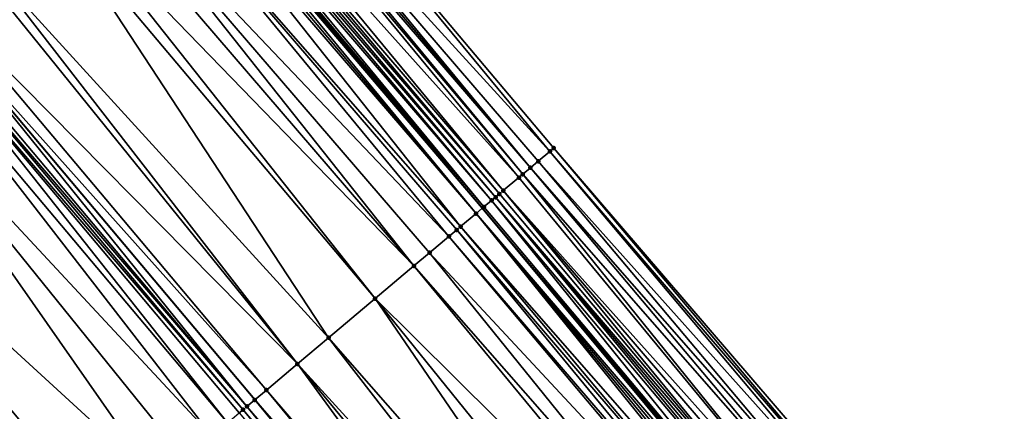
# Model space of a CAD drawing. Header units: feet. Extents: x 2004186 to 2014793, y 836912 to 864902.
# Tile 441 of 656: x 2008241 to 2008280, y 850983 to 850998. Entities that reach past the tile are written whole.
import ezdxf

# ---------------------------------------------------------------- set-up
doc = ezdxf.new("R2010")
doc.units = ezdxf.units.FT
doc.header["$LTSCALE"] = 100
doc.header["$MEASUREMENT"] = 0
for name, color, linetype, lineweight in [('EP_Travel Lane', 5, 'Continuous', 40), ('GPL_Skip Line', 2, 'Continuous', 40), ('Road Shots', 4, 'Continuous', 200), ('Road X-Section', 30, 'Continuous', 13)]:
    doc.layers.add(name, color=color, linetype=linetype, lineweight=lineweight)
doc.layers.add('I-77 SB_MM21-27-Surface-Border', color=7, linetype='Continuous')
doc.layers.add('I-77 SB_MM21-27-Surface-TIN', color=7, linetype='Continuous')

msp = doc.modelspace()

# ---------------------------------------------------------------- linework, layer by layer
at = {"layer": 'EP_Travel Lane'}
msp.add_polyline3d([(2008323.472519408, 850914.4898175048, 430.5854128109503), (2008310.598384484, 850929.7949696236, 430.6807183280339), (2008297.724210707, 850945.1001679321, 430.7617483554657), (2008284.850034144, 850960.4053695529, 430.8417702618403), (2008271.975816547, 850975.7106199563, 430.9067074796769), (2008259.098849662, 850991.0182724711, 431.0103039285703), (2008246.224206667, 851006.3230156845, 431.1044200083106), (2008233.349510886, 851021.6278216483, 431.1762554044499), (2008220.474785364, 851036.9326629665, 431.2355468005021), (2008207.600080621, 851052.2374795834, 431.3036043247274), (2008194.725365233, 851067.5423088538, 431.3671688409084), (2008181.850608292, 851082.8471875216, 431.4131938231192), (2008168.975943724, 851098.1519563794, 431.4982138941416), (2008156.096774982, 851113.4519299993, 431.5766778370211)], dxfattribs=at)
at = {"layer": 'GPL_Skip Line'}
msp.add_polyline3d([(2008301.634466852, 850922.2540007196, 430.8343349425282), (2008288.760262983, 850937.5592348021, 430.9043157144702), (2008275.886114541, 850952.8644029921, 430.9946586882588), (2008263.011883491, 850968.1696693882, 431.0546537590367), (2008250.133467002, 850983.4711834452, 431.1583035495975), (2008237.254279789, 850998.7721472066, 431.2429606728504), (2008224.375028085, 851014.0731875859, 431.3004063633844), (2008211.495798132, 851029.3742021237, 431.3670298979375), (2008198.61661087, 851044.6751659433, 431.4516665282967), (2008185.737372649, 851059.9761903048, 431.5148009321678), (2008172.858154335, 851075.2771910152, 431.5863354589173), (2008159.978934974, 851090.5781929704, 431.6574278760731), (2008147.100408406, 851105.8798665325, 431.7113844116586), (2008134.222225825, 851121.1818336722, 431.7648427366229)], dxfattribs=at)
at = {"layer": 'I-77 SB_MM21-27-Surface-Border', "color": 3, "linetype": 'ByBlock', "lineweight": -2}
msp.add_polyline3d([(2008157.964156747, 851115.0242075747, 431.4439957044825), (2008171.606978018, 851100.3674021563, 431.3233325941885), (2008184.48621391, 851085.0663805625, 431.2592089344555), (2008197.518506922, 851069.8940971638, 431.2145581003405), (2008210.244780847, 851054.464224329, 431.1711233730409), (2008223.429861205, 851039.420999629, 431.0321091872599), (2008236.309060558, 851024.1200214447, 430.9525680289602), (2008249.035333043, 851008.6901503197, 430.9085322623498), (2008261.91448774, 850993.3892251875, 430.8101618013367), (2008274.949048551, 850978.2127810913, 430.6918946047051), (2008287.364191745, 850962.5212008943, 430.6582976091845), (2008300.238305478, 850947.2160739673, 430.5551905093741), (2008313.265456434, 850932.0397088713, 430.4462198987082), (2008325.680614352, 850916.3481111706, 430.4180374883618)], dxfattribs=at)
at = {"layer": 'I-77 SB_MM21-27-Surface-TIN', "color": 128, "linetype": 'ByBlock', "lineweight": -2}
for points in [[(2008249.035333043, 851008.6901503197, 430.9085322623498), (2008248.270449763, 851008.0459813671, 430.9809568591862), (2008261.761519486, 850993.2603814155, 430.8281916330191)], [(2008249.035333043, 851008.6901503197, 430.9085322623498), (2008261.761519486, 850993.2603814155, 430.8281916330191), (2008261.91448774, 850993.3892251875, 430.8101618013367)], [(2008248.270449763, 851008.0459813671, 430.9809568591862), (2008248.117458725, 851007.9171646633, 430.9893733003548), (2008260.996616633, 850992.6162357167, 430.892357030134)], [(2008248.270449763, 851008.0459813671, 430.9809568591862), (2008261.302580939, 850992.8738902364, 430.8680261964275), (2008261.761519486, 850993.2603814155, 430.8281916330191)], [(2008248.270449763, 851008.0459813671, 430.9809568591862), (2008260.996616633, 850992.6162357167, 430.892357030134), (2008261.302580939, 850992.8738902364, 430.8680261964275)], [(2008247.81147214, 851007.6595366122, 431.0043037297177), (2008247.199568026, 851007.1441984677, 431.0633026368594), (2008260.537655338, 850992.2297715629, 430.9225933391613)], [(2008247.964451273, 851007.7883674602, 430.9908638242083), (2008247.81147214, 851007.6595366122, 431.0043037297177), (2008260.690637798, 850992.358598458, 430.9105574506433)], [(2008247.81147214, 851007.6595366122, 431.0043037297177), (2008260.537655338, 850992.2297715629, 430.9225933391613), (2008260.690637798, 850992.358598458, 430.9105574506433)], [(2008248.117458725, 851007.9171646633, 430.9893733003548), (2008247.964451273, 851007.7883674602, 430.9908638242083), (2008260.996616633, 850992.6162357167, 430.892357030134)], [(2008247.964451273, 851007.7883674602, 430.9908638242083), (2008260.690637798, 850992.358598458, 430.9105574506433), (2008260.996616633, 850992.6162357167, 430.892357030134)], [(2008246.893631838, 851006.8865105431, 431.0994976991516), (2008246.740648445, 851006.7576847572, 431.1111397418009), (2008259.772769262, 850991.5856059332, 430.9938373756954)], [(2008247.199568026, 851007.1441984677, 431.0633026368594), (2008246.893631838, 851006.8865105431, 431.0994976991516), (2008259.925740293, 850991.714446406, 430.9769792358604)], [(2008246.893631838, 851006.8865105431, 431.0994976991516), (2008259.772769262, 850991.5856059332, 430.9938373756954), (2008259.925740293, 850991.714446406, 430.9769792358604)], [(2008247.199568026, 851007.1441984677, 431.0633026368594), (2008259.925740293, 850991.714446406, 430.9769792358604), (2008260.537655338, 850992.2297715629, 430.9225933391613)], [(2008246.434624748, 851006.5001007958, 431.1104111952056), (2008246.281592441, 851006.3713331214, 431.1014142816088), (2008259.160756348, 850991.0703970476, 431.0069284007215)], [(2008246.587647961, 851006.6288792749, 431.1155706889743), (2008246.434624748, 851006.5001007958, 431.1104111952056), (2008259.46678725, 850991.327972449, 431.0106972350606)], [(2008246.434624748, 851006.5001007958, 431.1104111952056), (2008259.160756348, 850991.0703970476, 431.0069284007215), (2008259.46678725, 850991.327972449, 431.0106972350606)], [(2008246.740648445, 851006.7576847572, 431.1111397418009), (2008246.587647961, 851006.6288792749, 431.1155706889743), (2008259.619787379, 850991.4567783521, 431.006116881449)], [(2008246.587647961, 851006.6288792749, 431.1155706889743), (2008259.46678725, 850991.327972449, 431.0106972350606), (2008259.619787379, 850991.4567783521, 431.006116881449)], [(2008246.740648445, 851006.7576847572, 431.1111397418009), (2008259.619787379, 850991.4567783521, 431.006116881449), (2008259.772769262, 850991.5856059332, 430.9938373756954)], [(2008245.975621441, 851006.1136865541, 431.1229209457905), (2008245.82262396, 851005.9848775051, 431.1286187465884), (2008258.854773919, 850990.8127640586, 431.0236124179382)], [(2008246.128600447, 851006.2425175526, 431.1094276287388), (2008245.975621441, 851006.1136865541, 431.1229209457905), (2008258.854773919, 850990.8127640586, 431.0236124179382)], [(2008246.128600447, 851006.2425175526, 431.1094276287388), (2008259.098849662, 850991.0182724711, 431.0103039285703), (2008246.224206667, 851006.3230156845, 431.1044200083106)], [(2008246.128600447, 851006.2425175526, 431.1094276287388), (2008258.854773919, 850990.8127640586, 431.0236124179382), (2008259.098849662, 850991.0182724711, 431.0103039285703)], [(2008246.281592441, 851006.3713331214, 431.1014142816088), (2008246.224206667, 851006.3230156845, 431.1044200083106), (2008259.160756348, 850991.0703970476, 431.0069284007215)], [(2008259.160756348, 850991.0703970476, 431.0069284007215), (2008246.224206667, 851006.3230156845, 431.1044200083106), (2008259.098849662, 850991.0182724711, 431.0103039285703)], [(2008245.82262396, 851005.9848775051, 431.1286187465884), (2008245.057615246, 851005.3408575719, 431.1481175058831), (2008258.242761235, 850990.2975549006, 431.0368001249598)], [(2008245.82262396, 851005.9848775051, 431.1286187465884), (2008258.242761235, 850990.2975549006, 431.0368001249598), (2008258.854773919, 850990.8127640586, 431.0236124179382)], [(2008245.057615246, 851005.3408575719, 431.1481175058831), (2008243.986575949, 851004.4392618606, 431.1639815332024), (2008257.783764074, 850989.9111333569, 431.051903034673)], [(2008245.057615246, 851005.3408575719, 431.1481175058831), (2008258.089764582, 850990.1687448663, 431.0428476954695), (2008258.242761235, 850990.2975549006, 431.0368001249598)], [(2008245.057615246, 851005.3408575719, 431.1481175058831), (2008257.783764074, 850989.9111333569, 431.051903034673), (2008258.089764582, 850990.1687448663, 431.0428476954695)], [(2008243.986575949, 851004.4392618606, 431.1639815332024), (2008243.374546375, 851003.9240727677, 431.1700432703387), (2008256.406712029, 850988.7519406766, 431.0716575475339)], [(2008243.986575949, 851004.4392618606, 431.1639815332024), (2008257.018741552, 850989.2671298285, 431.065575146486), (2008257.783764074, 850989.9111333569, 431.051903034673)], [(2008243.986575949, 851004.4392618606, 431.1639815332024), (2008256.406712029, 850988.7519406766, 431.0716575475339), (2008257.018741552, 850989.2671298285, 431.065575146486)], [(2008243.374546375, 851003.9240727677, 431.1700432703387), (2008242.456505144, 851003.151285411, 431.1804561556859), (2008256.406712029, 850988.7519406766, 431.0716575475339)], [(2008242.456505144, 851003.151285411, 431.1804561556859), (2008241.997481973, 851002.7648947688, 431.184584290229), (2008254.876646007, 850987.463958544, 431.0901497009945)], [(2008242.456505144, 851003.151285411, 431.1804561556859), (2008254.876646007, 850987.463958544, 431.0901497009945), (2008256.406712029, 850988.7519406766, 431.0716575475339)], [(2008241.997481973, 851002.7648947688, 431.184584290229), (2008239.549355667, 851000.7041479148, 431.2054510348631), (2008253.040552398, 850985.9183970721, 431.1062716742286)], [(2008241.997481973, 851002.7648947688, 431.184584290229), (2008253.040552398, 850985.9183970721, 431.1062716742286), (2008254.876646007, 850987.463958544, 431.0901497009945)], [(2008239.549355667, 851000.7041479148, 431.2054510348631), (2008239.243347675, 851000.446545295, 431.2113493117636), (2008251.816512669, 850984.8879958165, 431.1265879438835)], [(2008239.549355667, 851000.7041479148, 431.2054510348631), (2008251.816512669, 850984.8879958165, 431.1265879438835), (2008253.040552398, 850985.9183970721, 431.1062716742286)], [(2008239.243347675, 851000.446545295, 431.2113493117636), (2008237.713310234, 850999.1585292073, 431.2419017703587), (2008251.816512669, 850984.8879958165, 431.1265879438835)], [(2008237.713310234, 850999.1585292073, 431.2419017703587), (2008237.254279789, 850998.7721472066, 431.2429606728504), (2008250.592483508, 850983.8575820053, 431.1513635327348)], [(2008237.713310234, 850999.1585292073, 431.2419017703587), (2008250.592483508, 850983.8575820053, 431.1513635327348), (2008251.816512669, 850984.8879958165, 431.1265879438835)], [(2008236.948259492, 850998.5145592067, 431.2436666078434), (2008249.827442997, 850983.2135998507, 431.157444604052), (2008237.254279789, 850998.7721472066, 431.2429606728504)], [(2008249.827442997, 850983.2135998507, 431.157444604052), (2008250.133467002, 850983.4711834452, 431.1583035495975), (2008237.254279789, 850998.7721472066, 431.2429606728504)], [(2008250.592483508, 850983.8575820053, 431.1513635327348), (2008237.254279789, 850998.7721472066, 431.2429606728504), (2008250.133467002, 850983.4711834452, 431.1583035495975)], [(2008236.79525688, 850998.3857562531, 431.2471995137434), (2008236.642249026, 850998.256959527, 431.2485205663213), (2008249.674436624, 850983.0848013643, 431.1593907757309)], [(2008236.948259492, 850998.5145592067, 431.2436666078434), (2008236.79525688, 850998.3857562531, 431.2471995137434), (2008249.827442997, 850983.2135998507, 431.157444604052)], [(2008236.79525688, 850998.3857562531, 431.2471995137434), (2008249.674436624, 850983.0848013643, 431.1593907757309), (2008249.827442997, 850983.2135998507, 431.157444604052)], [(2008236.642249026, 850998.256959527, 431.2485205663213), (2008236.183199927, 850997.8705996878, 431.2417087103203), (2008249.062374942, 850982.5696504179, 431.1519041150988)], [(2008236.642249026, 850998.256959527, 431.2485205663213), (2008249.521424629, 850982.9560095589, 431.1589642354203), (2008249.674436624, 850983.0848013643, 431.1593907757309)], [(2008236.642249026, 850998.256959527, 431.2485205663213), (2008249.062374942, 850982.5696504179, 431.1519041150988), (2008249.521424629, 850982.9560095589, 431.1589642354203)], [(2008236.183199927, 850997.8705996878, 431.2417087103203), (2008234.80601829, 850996.7115609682, 431.2067832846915), (2008248.450293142, 850982.0545233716, 431.1359290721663)], [(2008236.183199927, 850997.8705996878, 431.2417087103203), (2008248.450293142, 850982.0545233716, 431.1359290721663), (2008249.062374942, 850982.5696504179, 431.1519041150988)], [(2008234.80601829, 850996.7115609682, 431.2067832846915), (2008231.439598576, 850993.8783263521, 431.1316588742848), (2008246.308012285, 850980.2515722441, 431.0823126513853)], [(2008234.80601829, 850996.7115609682, 431.2067832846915), (2008247.37914309, 850981.1530592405, 431.1050604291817), (2008248.450293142, 850982.0545233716, 431.1359290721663)], [(2008234.80601829, 850996.7115609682, 431.2067832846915), (2008246.308012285, 850980.2515722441, 431.0823126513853), (2008247.37914309, 850981.1530592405, 431.1050604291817)], [(2008231.439598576, 850993.8783263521, 431.1316588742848), (2008229.297345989, 850992.075341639, 431.0899718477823), (2008243.400662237, 850977.8046730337, 431.0226764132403)], [(2008231.439598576, 850993.8783263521, 431.1316588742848), (2008244.318767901, 850978.5773838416, 431.0394510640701), (2008246.308012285, 850980.2515722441, 431.0823126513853)], [(2008231.439598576, 850993.8783263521, 431.1316588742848), (2008243.400662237, 850977.8046730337, 431.0226764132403), (2008244.318767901, 850978.5773838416, 431.0394510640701)], [(2008261.91448774, 850993.3892251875, 430.8101618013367), (2008261.761519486, 850993.2603814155, 430.8281916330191), (2008274.796033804, 850978.0839925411, 430.7060349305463)], [(2008261.91448774, 850993.3892251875, 430.8101618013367), (2008274.796033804, 850978.0839925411, 430.7060349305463), (2008274.949048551, 850978.2127810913, 430.6918946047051)], [(2008261.761519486, 850993.2603814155, 430.8281916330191), (2008261.302580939, 850992.8738902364, 430.8680261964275), (2008274.643032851, 850977.9551875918, 430.7252429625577)], [(2008261.761519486, 850993.2603814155, 430.8281916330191), (2008274.643032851, 850977.9551875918, 430.7252429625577), (2008274.796033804, 850978.0839925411, 430.7060349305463)], [(2008260.996616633, 850992.6162357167, 430.892357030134), (2008260.690637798, 850992.358598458, 430.9105574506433), (2008273.877964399, 850977.311238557, 430.7978861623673)], [(2008261.302580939, 850992.8738902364, 430.8680261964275), (2008260.996616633, 850992.6162357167, 430.892357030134), (2008274.183996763, 850977.5688122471, 430.7706594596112)], [(2008260.996616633, 850992.6162357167, 430.892357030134), (2008273.877964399, 850977.311238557, 430.7978861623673), (2008274.183996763, 850977.5688122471, 430.7706594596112)], [(2008261.302580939, 850992.8738902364, 430.8680261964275), (2008274.183996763, 850977.5688122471, 430.7706594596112), (2008274.643032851, 850977.9551875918, 430.7252429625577)], [(2008260.537655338, 850992.2297715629, 430.9225933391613), (2008259.925740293, 850991.714446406, 430.9769792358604), (2008273.265912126, 850976.7960763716, 430.8569147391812)], [(2008260.690637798, 850992.358598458, 430.9105574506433), (2008260.537655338, 850992.2297715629, 430.9225933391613), (2008273.265912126, 850976.7960763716, 430.8569147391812)], [(2008260.690637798, 850992.358598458, 430.9105574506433), (2008273.265912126, 850976.7960763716, 430.8569147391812), (2008273.877964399, 850977.311238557, 430.7978861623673)], [(2008229.297345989, 850992.075341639, 431.0899718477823), (2008228.532252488, 850991.4314224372, 431.0736950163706), (2008241.870480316, 850976.5168285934, 430.9922657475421)], [(2008229.297345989, 850992.075341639, 431.0899718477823), (2008241.870480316, 850976.5168285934, 430.9922657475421), (2008243.400662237, 850977.8046730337, 431.0226764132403)], [(2008228.532252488, 850991.4314224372, 431.0736950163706), (2008228.073182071, 850991.0450879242, 431.0578882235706), (2008241.258397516, 850976.0017027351, 430.9758688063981)], [(2008228.532252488, 850991.4314224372, 431.0736950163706), (2008241.258397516, 850976.0017027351, 430.9758688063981), (2008241.870480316, 850976.5168285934, 430.9922657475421)], [(2008259.619787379, 850991.4567783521, 431.006116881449), (2008259.46678725, 850991.327972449, 431.0106972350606), (2008272.34774757, 850976.0234355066, 430.9138092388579)], [(2008259.772769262, 850991.5856059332, 430.9938373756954), (2008259.619787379, 850991.4567783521, 431.006116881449), (2008272.653828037, 850976.2809520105, 430.9042546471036)], [(2008259.619787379, 850991.4567783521, 431.006116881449), (2008272.500795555, 850976.1521845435, 430.9118795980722), (2008272.653828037, 850976.2809520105, 430.9042546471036)], [(2008259.619787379, 850991.4567783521, 431.006116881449), (2008272.34774757, 850976.0234355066, 430.9138092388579), (2008272.500795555, 850976.1521845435, 430.9118795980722)], [(2008259.925740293, 850991.714446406, 430.9769792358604), (2008259.772769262, 850991.5856059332, 430.9938373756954), (2008272.653828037, 850976.2809520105, 430.9042546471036)], [(2008259.925740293, 850991.714446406, 430.9769792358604), (2008272.959875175, 850976.5385081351, 430.8824561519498), (2008273.265912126, 850976.7960763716, 430.8569147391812)], [(2008259.925740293, 850991.714446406, 430.9769792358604), (2008272.653828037, 850976.2809520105, 430.9042546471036), (2008272.959875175, 850976.5385081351, 430.8824561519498)], [(2008228.073182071, 850991.0450879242, 431.0578882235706), (2008240.952341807, 850975.7441568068, 430.9616322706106), (2008241.258397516, 850976.0017027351, 430.9758688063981)], [(2008228.073182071, 850991.0450879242, 431.0578882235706), (2008240.799306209, 850975.6153930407, 430.9512472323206), (2008240.952341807, 850975.7441568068, 430.9616322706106)], [(2008258.854773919, 850990.8127640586, 431.0236124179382), (2008271.888579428, 850975.6372171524, 430.910711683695), (2008259.098849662, 850991.0182724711, 431.0103039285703)], [(2008259.160756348, 850991.0703970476, 431.0069284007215), (2008259.098849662, 850991.0182724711, 431.0103039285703), (2008272.041613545, 850975.7659826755, 430.9036873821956)], [(2008271.888579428, 850975.6372171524, 430.910711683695), (2008271.975816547, 850975.7106199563, 430.9067074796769), (2008259.098849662, 850991.0182724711, 431.0103039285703)], [(2008272.041613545, 850975.7659826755, 430.9036873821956), (2008259.098849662, 850991.0182724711, 431.0103039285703), (2008271.975816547, 850975.7106199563, 430.9067074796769)], [(2008259.46678725, 850991.327972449, 431.0106972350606), (2008259.160756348, 850991.0703970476, 431.0069284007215), (2008272.041613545, 850975.7659826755, 430.9036873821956)], [(2008259.46678725, 850991.327972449, 431.0106972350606), (2008272.041613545, 850975.7659826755, 430.9036873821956), (2008272.34774757, 850976.0234355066, 430.9138092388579)], [(2008258.854773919, 850990.8127640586, 431.0236124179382), (2008258.242761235, 850990.2975549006, 431.0368001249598), (2008271.429472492, 850975.2509260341, 430.9301001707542)], [(2008258.854773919, 850990.8127640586, 431.0236124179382), (2008271.735559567, 850975.5084346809, 430.9229734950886), (2008271.888579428, 850975.6372171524, 430.910711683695)], [(2008258.854773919, 850990.8127640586, 431.0236124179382), (2008271.582520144, 850975.379675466, 430.928048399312), (2008271.735559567, 850975.5084346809, 430.9229734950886)], [(2008258.854773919, 850990.8127640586, 431.0236124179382), (2008271.429472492, 850975.2509260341, 430.9301001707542), (2008271.582520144, 850975.379675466, 430.928048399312)], [(2008258.242761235, 850990.2975549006, 431.0368001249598), (2008258.089764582, 850990.1687448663, 431.0428476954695), (2008271.123380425, 850974.9934233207, 430.9353931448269)], [(2008258.242761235, 850990.2975549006, 431.0368001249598), (2008271.123380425, 850974.9934233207, 430.9353931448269), (2008271.429472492, 850975.2509260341, 430.9301001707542)], [(2008257.783764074, 850989.9111333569, 431.051903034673), (2008257.018741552, 850989.2671298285, 431.065575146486), (2008270.664260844, 850974.6071472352, 430.9501361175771)], [(2008258.089764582, 850990.1687448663, 431.0428476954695), (2008257.783764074, 850989.9111333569, 431.051903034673), (2008270.817304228, 850974.7359017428, 430.9465158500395)], [(2008257.783764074, 850989.9111333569, 431.051903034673), (2008270.664260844, 850974.6071472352, 430.9501361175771), (2008270.817304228, 850974.7359017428, 430.9465158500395)], [(2008258.089764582, 850990.1687448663, 431.0428476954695), (2008270.817304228, 850974.7359017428, 430.9465158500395), (2008271.123380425, 850974.9934233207, 430.9353931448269)], [(2008257.018741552, 850989.2671298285, 431.065575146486), (2008256.406712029, 850988.7519406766, 431.0716575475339), (2008269.592938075, 850973.7058883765, 430.9684645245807)], [(2008257.018741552, 850989.2671298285, 431.065575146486), (2008269.592938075, 850973.7058883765, 430.9684645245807), (2008270.664260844, 850974.6071472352, 430.9501361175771)], [(2008256.406712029, 850988.7519406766, 431.0716575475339), (2008254.876646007, 850987.463958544, 431.0901497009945), (2008269.133795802, 850973.3196392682, 430.9748707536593)], [(2008256.406712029, 850988.7519406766, 431.0716575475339), (2008269.133795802, 850973.3196392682, 430.9748707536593), (2008269.592938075, 850973.7058883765, 430.9684645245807)], [(2008254.876646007, 850987.463958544, 431.0901497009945), (2008253.040552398, 850985.9183970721, 431.1062716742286), (2008266.225869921, 850970.873424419, 431.0063264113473)], [(2008254.876646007, 850987.463958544, 431.0901497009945), (2008267.450257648, 850971.9034121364, 430.9923039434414), (2008269.133795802, 850973.3196392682, 430.9748707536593)], [(2008254.876646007, 850987.463958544, 431.0901497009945), (2008266.225869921, 850970.873424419, 431.0063264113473), (2008267.450257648, 850971.9034121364, 430.9923039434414)], [(2008253.040552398, 850985.9183970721, 431.1062716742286), (2008251.816512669, 850984.8879958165, 431.1265879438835), (2008265.307580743, 850970.1009317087, 431.0174372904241)], [(2008253.040552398, 850985.9183970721, 431.1062716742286), (2008265.307580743, 850970.1009317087, 431.0174372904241), (2008266.225869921, 850970.873424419, 431.0063264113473)], [(2008251.816512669, 850984.8879958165, 431.1265879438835), (2008250.592483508, 850983.8575820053, 431.1513635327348), (2008263.624086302, 850968.6846526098, 431.050929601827)], [(2008251.816512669, 850984.8879958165, 431.1265879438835), (2008264.542347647, 850969.4571784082, 431.0295936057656), (2008265.307580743, 850970.1009317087, 431.0174372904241)], [(2008251.816512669, 850984.8879958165, 431.1265879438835), (2008263.624086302, 850968.6846526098, 431.050929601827), (2008264.542347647, 850969.4571784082, 431.0295936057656)], [(2008250.592483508, 850983.8575820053, 431.1513635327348), (2008250.133467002, 850983.4711834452, 431.1583035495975), (2008263.317991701, 850968.4271529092, 431.0552916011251)], [(2008250.592483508, 850983.8575820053, 431.1513635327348), (2008263.317991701, 850968.4271529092, 431.0552916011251), (2008263.624086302, 850968.6846526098, 431.050929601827)], [(2008249.827442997, 850983.2135998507, 431.157444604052), (2008262.858829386, 850968.0409276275, 431.0543348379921), (2008250.133467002, 850983.4711834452, 431.1583035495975)], [(2008262.858829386, 850968.0409276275, 431.0543348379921), (2008263.011883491, 850968.1696693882, 431.0546537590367), (2008250.133467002, 850983.4711834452, 431.1583035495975)], [(2008263.317991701, 850968.4271529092, 431.0552916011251), (2008250.133467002, 850983.4711834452, 431.1583035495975), (2008263.011883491, 850968.1696693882, 431.0546537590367)], [(2008249.674436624, 850983.0848013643, 431.1593907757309), (2008249.521424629, 850982.9560095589, 431.1589642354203), (2008262.399692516, 850967.6546720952, 431.0627262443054)], [(2008249.827442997, 850983.2135998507, 431.157444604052), (2008249.674436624, 850983.0848013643, 431.1593907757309), (2008262.552740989, 850967.7834205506, 431.0609762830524)], [(2008249.674436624, 850983.0848013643, 431.1593907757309), (2008262.399692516, 850967.6546720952, 431.0627262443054), (2008262.552740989, 850967.7834205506, 431.0609762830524)], [(2008249.827442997, 850983.2135998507, 431.157444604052), (2008262.705781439, 850967.9121785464, 431.0562781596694), (2008262.858829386, 850968.0409276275, 431.0543348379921)], [(2008249.827442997, 850983.2135998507, 431.157444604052), (2008262.552740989, 850967.7834205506, 431.0609762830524), (2008262.705781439, 850967.9121785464, 431.0562781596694)]]:
    msp.add_3dface(points, dxfattribs=at)
at = {"layer": 'Road Shots', "lineweight": 100}
for p in [(2008261.91448774, 850993.3892251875, 430.8101618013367), (2008261.761519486, 850993.2603814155, 430.8281916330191), (2008260.996616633, 850992.6162357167, 430.892357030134), (2008261.302580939, 850992.8738902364, 430.8680261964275), (2008260.537655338, 850992.2297715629, 430.9225933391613), (2008260.690637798, 850992.358598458, 430.9105574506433), (2008259.619787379, 850991.4567783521, 431.006116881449), (2008259.772769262, 850991.5856059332, 430.9938373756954), (2008259.925740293, 850991.714446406, 430.9769792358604), (2008259.160756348, 850991.0703970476, 431.0069284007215), (2008259.46678725, 850991.327972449, 431.0106972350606), (2008258.854773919, 850990.8127640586, 431.0236124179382), (2008258.242761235, 850990.2975549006, 431.0368001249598), (2008257.783764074, 850989.9111333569, 431.051903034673), (2008258.089764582, 850990.1687448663, 431.0428476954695), (2008257.018741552, 850989.2671298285, 431.065575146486), (2008256.406712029, 850988.7519406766, 431.0716575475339), (2008254.876646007, 850987.463958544, 431.0901497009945), (2008253.040552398, 850985.9183970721, 431.1062716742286), (2008251.816512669, 850984.8879958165, 431.1265879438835), (2008250.592483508, 850983.8575820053, 431.1513635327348), (2008250.133467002, 850983.4711834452, 431.1583035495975), (2008249.674436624, 850983.0848013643, 431.1593907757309), (2008249.827442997, 850983.2135998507, 431.157444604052)]:
    msp.add_point(p, dxfattribs=at)
at = {"layer": 'Road X-Section', "extrusion": (-0.6439606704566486, 0.7650497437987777, 0.003680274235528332), "elevation": -642167.82900538, "flags": 128}
msp.add_lwpolyline([(-2084408.652955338, 2794.276925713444), (-2084409.052955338, 2794.289697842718), (-2084409.452955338, 2794.300014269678), (-2084409.852955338, 2794.315921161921), (-2084410.052955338, 2794.326723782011), (-2084410.252955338, 2794.33415186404), (-2084410.652955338, 2794.335133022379), (-2084411.252955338, 2794.35483332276), (-2084411.652955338, 2794.374647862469), (-2084411.852955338, 2794.380558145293), (-2084412.052955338, 2794.379168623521), (-2084412.252955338, 2794.373929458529), (-2084412.452955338, 2794.362809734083), (-2084412.652955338, 2794.373714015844), (-2084413.052955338, 2794.419564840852), (-2084413.252955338, 2794.430528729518), (-2084413.852955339, 2794.446335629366), (-2084414.852955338, 2794.462612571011), (-2084417.652955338, 2794.504299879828), (-2084422.052955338, 2794.579424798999), (-2084423.852955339, 2794.614350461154), (-2084424.452955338, 2794.621162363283), (-2084424.652955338, 2794.619841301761), (-2084424.852955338, 2794.616308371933), (-2084425.852955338, 2794.614543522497), (-2084427.852955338, 2794.583990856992), (-2084428.252955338, 2794.578092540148), (-2084431.452955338, 2794.557225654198), (-2084432.052955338, 2794.553097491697), (-2084433.252955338, 2794.542684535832), (-2084434.052955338, 2794.536622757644), (-2084435.452955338, 2794.520758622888), (-2084436.452955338, 2794.501259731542), (-2084436.652955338, 2794.495561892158), (-2084436.852955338, 2794.482068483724), (-2084437.052955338, 2794.474055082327), (-2084437.252955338, 2794.483052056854), (-2084437.452955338, 2794.488211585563), (-2084437.652955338, 2794.483780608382), (-2084437.852955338, 2794.472138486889), (-2084438.252955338, 2794.435943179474), (-2084439.052955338, 2794.376943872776), (-2084439.252955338, 2794.363503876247), (-2084439.452955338, 2794.3620133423), (-2084439.652955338, 2794.353596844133), (-2084440.652955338, 2794.281171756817)], dxfattribs=at)
at = {"layer": 'Road X-Section', "extrusion": (-0.6439606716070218, 0.7650497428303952, 0.003680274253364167), "elevation": -642187.8321396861, "flags": 128}
msp.add_lwpolyline([(-2084408.851989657, 2794.26674919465), (-2084409.251989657, 2794.277176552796), (-2084409.451989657, 2794.283954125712), (-2084410.051989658, 2794.311757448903), (-2084410.251989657, 2794.317151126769), (-2084410.451989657, 2794.316744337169), (-2084410.651989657, 2794.320372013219), (-2084410.851989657, 2794.329209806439), (-2084411.051989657, 2794.335945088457), (-2084411.451989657, 2794.341944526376), (-2084411.851989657, 2794.359903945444), (-2084412.051989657, 2794.361947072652), (-2084412.451989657, 2794.352256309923), (-2084412.651989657, 2794.360617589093), (-2084413.051989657, 2794.397515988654), (-2084413.251989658, 2794.407901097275), (-2084413.651989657, 2794.422137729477), (-2084414.451989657, 2794.438534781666), (-2084416.451989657, 2794.468945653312), (-2084417.651989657, 2794.485720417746), (-2084420.251989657, 2794.52858229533), (-2084421.651989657, 2794.551330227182), (-2084423.051989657, 2794.582199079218), (-2084423.851989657, 2794.598174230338), (-2084424.451989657, 2794.605234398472), (-2084424.651989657, 2794.605660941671), (-2084424.851989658, 2794.603714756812), (-2084425.251989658, 2794.604573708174), (-2084425.851989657, 2794.597633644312), (-2084427.451989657, 2794.572857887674), (-2084429.051989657, 2794.55254148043), (-2084431.451989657, 2794.536419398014), (-2084433.451989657, 2794.517927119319), (-2084434.251989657, 2794.511844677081), (-2084435.251989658, 2794.498172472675), (-2084435.651989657, 2794.489117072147), (-2084435.851989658, 2794.483069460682), (-2084436.651989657, 2794.469881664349), (-2084437.051989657, 2794.453197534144), (-2084437.451989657, 2794.456966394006), (-2084437.651989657, 2794.452386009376), (-2084437.851989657, 2794.440106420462), (-2084438.051989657, 2794.423248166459), (-2084438.851989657, 2794.368861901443), (-2084439.051989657, 2794.356825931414), (-2084439.451989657, 2794.338625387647), (-2084439.851989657, 2794.314294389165), (-2084440.451989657, 2794.274459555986), (-2084440.651989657, 2794.2564296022)], dxfattribs=at)

doc.saveas('drawing.dxf')
